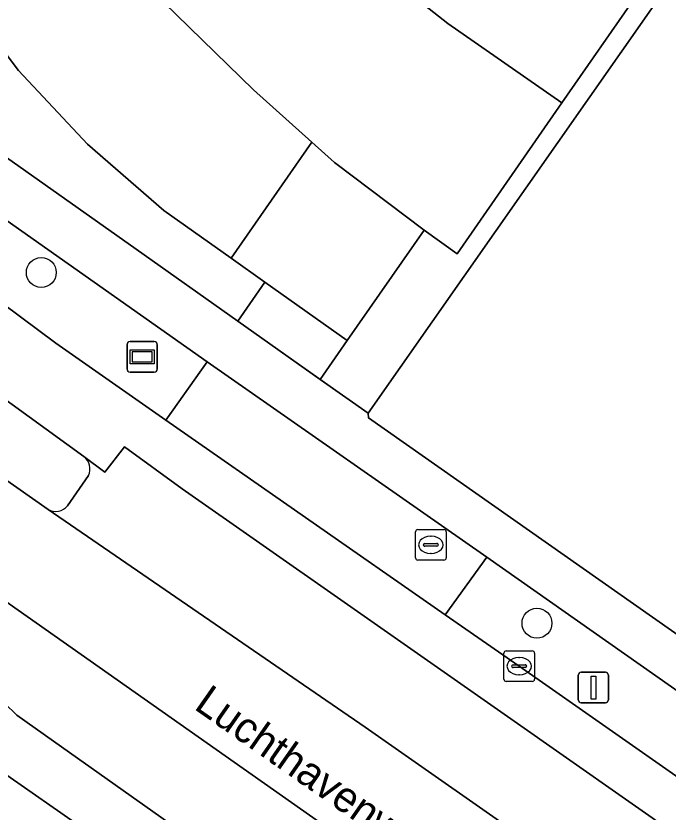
# Model space of a CAD drawing. Extents: x 155018 to 156648, y 383979 to 385733.
# Drawn here: x 155433.74 to 155455.06, y 385267.77 to 385293.79 of the extents above; entities that cross this region are included whole.
import ezdxf

# ---------------------------------------------------------------- set-up
doc = ezdxf.new("R2010")
doc.units = 0
for name, color, linetype in [('IMGEO_Berm_groen', 7, 'Continuous'), ('IMGEO_Boom', 7, 'Continuous'), ('IMGEO_Brandkraan', 7, 'Continuous'), ('IMGEO_Erf', 7, 'Continuous'), ('IMGEO_Groenvoorziening', 7, 'Continuous'), ('IMGEO_Hek', 7, 'Continuous'), ('IMGEO_Kolk', 7, 'Continuous'), ('IMGEO_Lichtmast', 7, 'Continuous'), ('IMGEO_Openbare_ruimte_label', 7, 'Continuous'), ('IMGEO_OVBaan_gesloten', 7, 'Continuous'), ('IMGEO_Parkeervlak_open', 7, 'Continuous'), ('IMGEO_Rijbaan_lokaal_gesloten', 7, 'Continuous'), ('IMGEO_Rijbaan_lokaal_open', 7, 'Continuous'), ('IMGEO_Verkeerseiland_gesloten', 7, 'Continuous'), ('IMGEO_Voetpad_open', 7, 'Continuous'), ('IMGEO_Wegwijzer', 7, 'Continuous')]:
    doc.layers.add(name, color=color, linetype=linetype)

msp = doc.modelspace()

# ---------------------------------------------------------------- linework, layer by layer
at = {"layer": 'IMGEO_Berm_groen'}
msp.add_lwpolyline([(155432.118, 385285.259), (155435.045, 385283.096), (155438.644, 385280.583), (155439.994, 385282.488), (155427.198, 385291.493)], dxfattribs=at)
msp.add_lwpolyline([(155449.135, 385276.104), (155447.765, 385274.216), (155450.191, 385272.539), (155461.221, 385264.811), (155475.534, 385254.819), (155482.416, 385250), (155484.453, 385248.574), (155485.479, 385250), (155485.758, 385250.387)], close=True, dxfattribs=at)
at = {"layer": 'IMGEO_Boom'}
for centre in [(155434.568, 385285.404), (155450.77, 385273.942)]:
    msp.add_circle(centre, 0.489, dxfattribs=at)
at = {"layer": 'IMGEO_Brandkraan'}
for p, q in [((155446.877, 385277.003), (155447.729, 385277.003)), ((155446.802, 385276.077), (155446.802, 385276.929)), ((155447.29, 385276.783), (155447.315, 385276.783)), ((155447.803, 385276.929), (155447.803, 385276.077)), ((155447.061, 385276.497), (155447.061, 385276.509)), ((155447.499, 385276.46), (155447.101, 385276.46)), ((155447.104, 385276.546), (155447.502, 385276.546)), ((155447.545, 385276.509), (155447.545, 385276.497)), ((155447.313, 385276.223), (155447.288, 385276.223)), ((155447.729, 385276.003), (155446.877, 385276.003))]:
    msp.add_line(p, q, dxfattribs=at)
for points in [[(155446.877, 385277.003), (155447.729, 385277.003)], [(155446.802, 385276.077), (155446.802, 385276.929)], [(155447.803, 385276.929), (155447.803, 385276.077)], [(155447.729, 385276.003), (155446.877, 385276.003)]]:
    msp.add_lwpolyline(points, dxfattribs=at)
for centre, radius, start, end in [((155446.879, 385276.927), 0.0765, 91.552, 178.448), ((155446.879, 385276.927), 0.0765, 91.552, 178.448), ((155447.727, 385276.927), 0.0765, 1.552, 88.448), ((155447.727, 385276.927), 0.0765, 1.552, 88.448), ((155447.101, 385276.506), 0.0403, 85.8775, 175.7526), ((155447.098, 385276.496), 0.0366, 178.938, 274.7102), ((155447.502, 385276.503), 0.043, 264.8664, 352.4533), ((155447.506, 385276.508), 0.0386, 1.7309, 96.639), ((155446.879, 385276.079), 0.0765, 181.552, 268.448), ((155446.879, 385276.079), 0.0765, 181.552, 268.448), ((155447.727, 385276.079), 0.0765, 271.552, 358.448), ((155447.727, 385276.079), 0.0765, 271.552, 358.448)]:
    msp.add_arc(centre, radius, start, end, dxfattribs=at)
for centre, major_axis, ratio, start_param, end_param in [((155447.289, 385276.503), (-0.387, 0.002), 0.722429, 4.712389, 7.853982), ((155447.314, 385276.503), (-0.39, 0.002), 0.717154, 1.570796, 4.712389)]:
    msp.add_ellipse(centre, major_axis=major_axis, ratio=ratio, start_param=start_param, end_param=end_param, dxfattribs=at)
at = {"layer": 'IMGEO_Erf'}
msp.add_lwpolyline([(155515.229, 385374.57), (155497.415, 385356.647), (155487.138, 385346.28), (155487.108, 385346.249), (155489.398, 385344.043), (155477.411, 385326.839), (155462.645, 385305.648), (155454.585, 385294.134), (155445.254, 385280.803), (155445.26, 385280.65), (155486.638, 385251.619), (155488.965, 385250), (155500, 385242.323), (155501.834, 385241.047), (155509.618, 385237.262)], dxfattribs=at)
at = {"layer": 'IMGEO_Groenvoorziening'}
msp.add_lwpolyline([(155427.798, 385297.182), (155428.63, 385292.551), (155429.317, 385292.065), (155432.792, 385289.61), (155437.67, 385286.163), (155440.993, 385283.815), (155441.88, 385285.09), (155440.779, 385285.872), (155438.576, 385287.436), (155436.082, 385289.598), (155433.825, 385292.008), (155431.832, 385294.639)], dxfattribs=at)
msp.add_lwpolyline([(155443.688, 385281.91), (155445.254, 385280.803), (155454.585, 385294.134), (155454.052, 385294.507), (155451.588, 385290.953), (155448.161, 385286.01), (155447.08, 385286.786), (155444.571, 385283.18)], close=True, dxfattribs=at)
at = {"layer": 'IMGEO_Hek'}
for points in [[(155440.926, 385283.862), (155428.63, 385292.551), (155423.582, 385320.659)], [(155454.585, 385294.134), (155445.254, 385280.803), (155444.192, 385281.553)], [(155444.192, 385281.553), (155440.926, 385283.862)]]:
    msp.add_lwpolyline(points, dxfattribs=at)
at = {"layer": 'IMGEO_Kolk'}
for p, q in [((155449.69, 385272.114), (155449.69, 385272.966)), ((155449.765, 385273.04), (155450.617, 385273.04)), ((155450.178, 385272.82), (155450.203, 385272.82)), ((155450.691, 385272.966), (155450.691, 385272.114)), ((155449.949, 385272.534), (155449.949, 385272.546)), ((155449.992, 385272.583), (155450.39, 385272.583)), ((155450.433, 385272.546), (155450.433, 385272.534)), ((155450.387, 385272.497), (155449.989, 385272.497)), ((155450.617, 385272.04), (155449.765, 385272.04)), ((155450.201, 385272.26), (155450.176, 385272.26))]:
    msp.add_line(p, q, dxfattribs=at)
for points in [[(155449.69, 385272.114), (155449.69, 385272.966)], [(155449.765, 385273.04), (155450.617, 385273.04)], [(155450.691, 385272.966), (155450.691, 385272.114)], [(155450.617, 385272.04), (155449.765, 385272.04)]]:
    msp.add_lwpolyline(points, dxfattribs=at)
for centre, radius, start, end in [((155449.767, 385272.964), 0.0765, 91.552, 178.448), ((155449.767, 385272.964), 0.0765, 91.552, 178.448), ((155450.615, 385272.964), 0.0765, 1.552, 88.448), ((155450.615, 385272.964), 0.0765, 1.552, 88.448), ((155449.989, 385272.543), 0.0403, 85.8775, 175.7526), ((155449.986, 385272.533), 0.0366, 178.938, 274.7102), ((155450.39, 385272.54), 0.043, 264.8664, 352.4533), ((155450.394, 385272.545), 0.0386, 1.7309, 96.639), ((155449.767, 385272.116), 0.0765, 181.552, 268.448), ((155449.767, 385272.116), 0.0765, 181.552, 268.448), ((155450.615, 385272.116), 0.0765, 271.552, 358.448), ((155450.615, 385272.116), 0.0765, 271.552, 358.448)]:
    msp.add_arc(centre, radius, start, end, dxfattribs=at)
for centre, major_axis, ratio, start_param, end_param in [((155450.177, 385272.54), (-0.387, 0.002), 0.722429, 4.712389, 7.853982), ((155450.202, 385272.54), (-0.39, 0.002), 0.717154, 1.570796, 4.712389)]:
    msp.add_ellipse(centre, major_axis=major_axis, ratio=ratio, start_param=start_param, end_param=end_param, dxfattribs=at)
at = {"layer": 'IMGEO_Lichtmast'}
for p, q in [((155452.219, 385272.341), (155453.009, 385272.341)), ((155453.009, 385272.341), (155452.219, 385272.341)), ((155452.119, 385271.441), (155452.119, 385272.241)), ((155452.119, 385272.241), (155452.119, 385271.441)), ((155453.109, 385272.241), (155453.109, 385271.441)), ((155453.109, 385271.441), (155453.109, 385272.241)), ((155453.009, 385271.341), (155452.219, 385271.341)), ((155452.219, 385271.341), (155453.009, 385271.341))]:
    msp.add_line(p, q, dxfattribs=at)
msp.add_lwpolyline([(155452.539, 385272.216), (155452.689, 385272.216), (155452.689, 385271.466), (155452.539, 385271.466), (155452.539, 385272.216)], dxfattribs=at)
for centre, start, end in [((155452.219, 385272.241), 90, 180), ((155452.219, 385272.241), 90, 180), ((155453.009, 385272.241), 0, 90), ((155453.009, 385272.241), 360, 90), ((155452.219, 385271.441), 180, 270), ((155452.219, 385271.441), 180, 270), ((155453.009, 385271.441), 270, 0), ((155453.009, 385271.441), 270, 0)]:
    msp.add_arc(centre, 0.1, start, end, dxfattribs=at)
at = {"layer": 'IMGEO_OVBaan_gesloten'}
for points in [[(155445.154, 385270.546), (155434.788, 385277.655), (155422.899, 385286.007), (155421.863, 385287.072), (155419.627, 385289.567)], [(155416.091, 385284.998), (155416.233, 385284.976), (155416.286, 385284.958), (155419.617, 385283.832), (155421.017, 385283.315), (155432.913, 385274.986), (155468.446, 385250), (155481.766, 385240.688)], [(155483.762, 385243.536), (155474.522, 385250), (155445.154, 385270.546)]]:
    msp.add_lwpolyline(points, dxfattribs=at)
at = {"layer": 'IMGEO_Parkeervlak_open'}
for points in [[(155451.588, 385290.953), (155454.052, 385294.507), (155450.279, 385297.141), (155448.131, 385298.485), (155446.204, 385300.129), (155444.539, 385302.038), (155443.24, 385304.059), (155442.241, 385306.244), (155441.56, 385308.548), (155439.056, 385322.672), (155437.052, 385322.331), (155434.653, 385321.922), (155437.172, 385307.649), (155438.01, 385305.064), (155438.638, 385303.388), (155439.477, 385301.991), (155440.594, 385300.384), (155442.48, 385298.289), (155445.204, 385295.635), (155447.858, 385293.539)], [(155443.416, 385289.661), (155441.502, 385291.374), (155438.149, 385294.657), (155435.705, 385297.59), (155433.889, 385300.315), (155432.422, 385303.248), (155431.514, 385306.182), (155428.847, 385321.096), (155424.573, 385320.348), (155426.612, 385308.406), (155427.148, 385305.424), (155427.964, 385302.505), (155429.009, 385299.767), (155430.302, 385297.138), (155431.832, 385294.639), (155433.825, 385292.008), (155436.082, 385289.598), (155438.576, 385287.436), (155440.779, 385285.872)]]:
    msp.add_lwpolyline(points, close=True, dxfattribs=at)
at = {"layer": 'IMGEO_Rijbaan_lokaal_gesloten'}
for points in [[(155493.172, 385242.502), (155489.698, 385244.901), (155488.829, 385245.509), (155484.453, 385248.574), (155482.416, 385250), (155475.534, 385254.819), (155461.221, 385264.811), (155450.191, 385272.539), (155447.765, 385274.216), (155438.644, 385280.583), (155435.045, 385283.096), (155432.118, 385285.259)], [(155431.815, 385282.382), (155435.961, 385279.391), (155436.643, 385278.884), (155437.283, 385279.706), (155439.174, 385278.335), (155444.354, 385274.71), (155449.916, 385270.816), (155455.479, 385266.923), (155462.108, 385262.282), (155469.132, 385257.364), (155476.156, 385252.446), (155482.044, 385248.35), (155486.064, 385245.605), (155490.085, 385242.86), (155494.048, 385240.158), (155495.962, 385239.007), (155497.875, 385237.856), (155499.789, 385236.705), (155501.799, 385235.641), (155503.855, 385234.619), (155505.912, 385233.597), (155507.84, 385232.688)], [(155507.84, 385232.688), (155505.912, 385233.597), (155503.855, 385234.619), (155501.799, 385235.641), (155499.789, 385236.705), (155497.875, 385237.856), (155495.962, 385239.007), (155494.048, 385240.158), (155490.085, 385242.86), (155486.064, 385245.605), (155482.044, 385248.35), (155476.156, 385252.446), (155469.132, 385257.364), (155462.108, 385262.282), (155455.479, 385266.923), (155449.916, 385270.816), (155444.354, 385274.71), (155439.174, 385278.335), (155437.283, 385279.706), (155436.643, 385278.884), (155435.961, 385279.391)], [(155436.108, 385278.768), (155435.429, 385277.778)], [(155434.788, 385277.655), (155445.154, 385270.546), (155474.522, 385250), (155483.762, 385243.536)], [(155423.903, 385275.559), (155424.084, 385275.418), (155424.93, 385274.875), (155426.551, 385273.752), (155431.311, 385270.455), (155437.905, 385265.859), (155439.338, 385264.844), (155453.681, 385254.836), (155467.265, 385245.326), (155475.085, 385239.875), (155475.915, 385241.101), (155434.968, 385270.089), (155433.769, 385270.941), (155433.364, 385271.333), (155431.663, 385273.213)], [(155481.766, 385240.688), (155468.446, 385250), (155432.913, 385274.986)], [(155431.663, 385273.213), (155433.364, 385271.333), (155433.769, 385270.941), (155434.968, 385270.089), (155475.915, 385241.101), (155486.554, 385233.732), (155495.838, 385228.015), (155503.557, 385224.201), (155513.737, 385220.252), (155537.191, 385211.882), (155557.9, 385204.567), (155558.855, 385207.433), (155540.881, 385213.823), (155531.528, 385217.123), (155511.979, 385224.068)]]:
    msp.add_lwpolyline(points, dxfattribs=at)
for centre, radius, start, end in [((155435.646, 385278.988), 0.511, 334.5281, 52.0247), ((155435.027, 385278.142), 0.543, 243.8872, 317.8375)]:
    msp.add_arc(centre, radius, start, end, dxfattribs=at)
at = {"layer": 'IMGEO_Rijbaan_lokaal_open'}
msp.add_lwpolyline([(155438.149, 385294.657), (155441.502, 385291.374), (155443.416, 385289.661), (155444.156, 385288.999), (155447.08, 385286.786), (155448.161, 385286.01), (155451.588, 385290.953), (155447.858, 385293.539), (155445.204, 385295.635)], dxfattribs=at)
for points in [[(155447.08, 385286.786), (155444.156, 385288.999), (155443.416, 385289.661), (155440.779, 385285.872), (155441.88, 385285.09), (155444.571, 385283.18)], [(155444.571, 385283.18), (155441.88, 385285.09), (155440.993, 385283.815), (155443.688, 385281.91)], [(155439.994, 385282.488), (155438.644, 385280.583), (155447.765, 385274.216), (155449.135, 385276.104)]]:
    msp.add_lwpolyline(points, close=True, dxfattribs=at)
at = {"layer": 'IMGEO_Verkeerseiland_gesloten'}
for points in [[(155421.863, 385287.072), (155422.899, 385286.007), (155434.788, 385277.655)], [(155435.961, 385279.391), (155431.815, 385282.382)], [(155435.429, 385277.778), (155436.108, 385278.768)]]:
    msp.add_lwpolyline(points, dxfattribs=at)
for centre, radius, start, end in [((155435.646, 385278.988), 0.511, 334.5281, 52.0247), ((155435.027, 385278.142), 0.543, 243.8872, 317.8375)]:
    msp.add_arc(centre, radius, start, end, dxfattribs=at)
at = {"layer": 'IMGEO_Voetpad_open'}
for points in [[(155486.638, 385251.619), (155445.26, 385280.65), (155445.254, 385280.803), (155443.688, 385281.91), (155440.993, 385283.815), (155437.67, 385286.163), (155432.792, 385289.61), (155429.317, 385292.065), (155428.63, 385292.551), (155428.2, 385292.58), (155426.319, 385292.112), (155427.198, 385291.493), (155439.994, 385282.488), (155449.135, 385276.104), (155485.758, 385250.387)], [(155488.61, 385227.94), (155484.282, 385230.934), (155474.511, 385237.675), (155464.606, 385244.845), (155457.427, 385249.874), (155453.798, 385252.416), (155436.84, 385264.295), (155437.905, 385265.859), (155431.311, 385270.455)]]:
    msp.add_lwpolyline(points, dxfattribs=at)
at = {"layer": 'IMGEO_Wegwijzer'}
for p, q in [((155437.37, 385282.249), (155437.37, 385283.049)), ((155437.37, 385283.049), (155437.37, 385282.249)), ((155437.47, 385283.149), (155438.26, 385283.149)), ((155438.26, 385283.149), (155437.47, 385283.149)), ((155438.36, 385283.049), (155438.36, 385282.249)), ((155438.36, 385282.249), (155438.36, 385283.049)), ((155438.26, 385282.149), (155437.47, 385282.149)), ((155437.47, 385282.149), (155438.26, 385282.149))]:
    msp.add_line(p, q, dxfattribs=at)
for points in [[(155437.471, 385282.881), (155438.259, 385282.881), (155438.259, 385282.417), (155437.471, 385282.417), (155437.471, 385282.881)], [(155437.536, 385282.816), (155437.536, 385282.482), (155438.194, 385282.482), (155438.194, 385282.816), (155437.536, 385282.816)]]:
    msp.add_lwpolyline(points, dxfattribs=at)
for centre, start, end in [((155437.47, 385283.049), 90, 180), ((155437.47, 385283.049), 90, 180), ((155438.26, 385283.049), 0, 90), ((155438.26, 385283.049), 360, 90), ((155437.47, 385282.249), 180, 270), ((155437.47, 385282.249), 180, 270), ((155438.26, 385282.249), 270, 0), ((155438.26, 385282.249), 270, 0)]:
    msp.add_arc(centre, 0.1, start, end, dxfattribs=at)

# ---------------------------------------------------------------- texts
at = {"layer": 'IMGEO_Openbare_ruimte_label'}
msp.add_text('Luchthavenweg', height=1, rotation=325.1019, dxfattribs=at).set_placement((155439.523, 385271.162))

doc.saveas('drawing.dxf')
